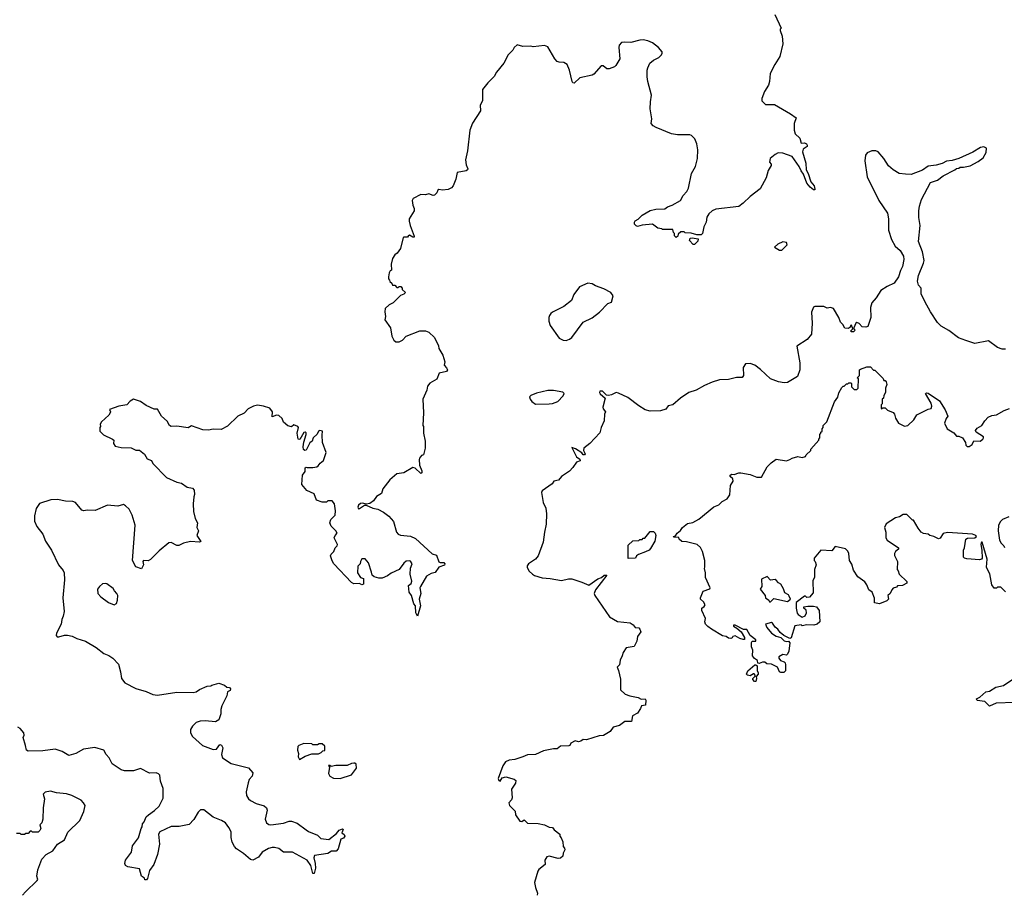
# Model space of a CAD drawing. Extents: x 1980017 to 2252640, y 74400 to 266395.
# Tile 290 of 388: x 2099582 to 2108255, y 246834 to 254539. Entities that reach past the tile are written whole.
import ezdxf

# ---------------------------------------------------------------- set-up
doc = ezdxf.new("R2010")
doc.units = 0

msp = doc.modelspace()

# ---------------------------------------------------------------- linework, layer by layer
at = {"layer": '0CON20XD'}
for points in [[(2106233.3, 254585), (2106290, 254465), (2106280, 254455), (2106280, 254445), (2106296.7, 254395), (2106302.5, 254325), (2106276.7, 254215), (2106232.5, 254145), (2106192.5, 254065), (2106187.5, 253995), (2106177, 253963), (2106143, 253907), (2106120, 253845), (2106120, 253825), (2106152.5, 253792.5), (2106231.7, 253791.7), (2106370.7, 253710.7), (2106420, 253675), (2106403.3, 253625), (2106402.5, 253565), (2106413.3, 253535), (2106454, 253495), (2106465, 253450), (2106495, 253453.3), (2106512.5, 253445), (2106518.8, 253435), (2106518.8, 253421.2), (2106482.7, 253397.3), (2106478, 253375), (2106505.8, 253275), (2106508.8, 253215), (2106527.5, 253185), (2106551.4, 253111.4), (2106580, 253075), (2106587, 253047), (2106585, 253040), (2106575, 253040), (2106545, 253063.3), (2106515, 253098.8), (2106487.1, 253177.1), (2106465, 253207.5), (2106448, 253245), (2106385, 253333.3), (2106305, 253363.8), (2106263.9, 253366.1), (2106235, 253352.5), (2106192.5, 253315), (2106187.5, 253285), (2106202.5, 253265), (2106202.5, 253255), (2106175, 253210), (2106157.5, 253145), (2106105, 253050), (2106015, 252982.5), (2105955, 252922.5), (2105915, 252892.5), (2105715, 252870), (2105680, 252855), (2105650.7, 252829.3), (2105635, 252800), (2105627.5, 252755), (2105607.5, 252715), (2105597.5, 252655), (2105585, 252642.5), (2105547, 252643), (2105495, 252658), (2105445, 252662.5), (2105435, 252670), (2105405, 252670), (2105381.7, 252648.3), (2105378.3, 252631.7), (2105365, 252620), (2105350, 252635), (2105350, 252655), (2105340, 252665), (2105335, 252690), (2105245, 252690), (2105237, 252697), (2105203, 252703), (2105155, 252737.5), (2105065, 252730), (2105025, 252718), (2105012.3, 252722.3), (2104997.8, 252737.8), (2104996.9, 252755), (2105002.6, 252767.4), (2105028.8, 252781.2)], [(2105028.8, 252781.2), (2105063.9, 252816.1), (2105135, 252856.7), (2105185, 252870), (2105265, 252872), (2105288.6, 252891.4), (2105330, 252905), (2105403, 252947), (2105425, 252990), (2105457.5, 253025), (2105472.5, 253055), (2105500, 253185), (2105533.6, 253246.4), (2105553.3, 253315), (2105556.4, 253393.6), (2105546.1, 253446.1), (2105528.3, 253488.3), (2105498.3, 253518.3), (2105485, 253523.3), (2105376.4, 253523.6), (2105323, 253533), (2105189.3, 253589.3), (2105162.5, 253605), (2105143.3, 253625), (2105150, 253665), (2105136.7, 253755), (2105137.5, 253815), (2105146.7, 253875), (2105113.3, 253995), (2105107.5, 254035), (2105110, 254095), (2105113.6, 254116.4), (2105133.6, 254156.4), (2105165, 254182.5), (2105213, 254207), (2105235, 254230), (2105240, 254245), (2105240, 254255), (2105210, 254295), (2105155.7, 254335.7), (2105115, 254354), (2105075, 254361.2), (2105045, 254360), (2104965, 254337.5), (2104905, 254342.5), (2104881.7, 254338.3), (2104863.3, 254315), (2104860, 254295), (2104867.5, 254195), (2104833, 254137), (2104820, 254125), (2104775, 254107.5), (2104755, 254107.5), (2104721.7, 254131.7), (2104705, 254132.5), (2104640.5, 254059.5), (2104625, 254051.2), (2104515, 254026), (2104465, 253981.2), (2104455, 253983.3), (2104448.8, 253995), (2104423.9, 254093.9), (2104403.6, 254143.6), (2104375, 254163.3), (2104335, 254163.8), (2104315, 254171.2), (2104295, 254193.3), (2104235, 254300), (2104205, 254311.2), (2104105, 254301.2), (2104083.6, 254306.4), (2104015, 254303.8), (2103965, 254318), (2103937.5, 254295), (2103925, 254270), (2103885, 254230), (2103846.7, 254155), (2103782.1, 254077.9), (2103761.7, 254038.3), (2103705.7, 253984.3), (2103657.5, 253925), (2103657.5, 253825), (2103637.5, 253785), (2103642, 253735), (2103571.7, 253628.3), (2103545.6, 253565), (2103525.6, 253385), (2103509.4, 253305), (2103515, 253260), (2103530, 253225), (2103527.5, 253215), (2103515, 253206.7), (2103435, 253193.8), (2103423.8, 253135), (2103400.6, 253075), (2103385, 253057.5), (2103355, 253043.3), (2103305, 253036.7), (2103275, 253042.5), (2103265, 253037.5), (2103256.1, 253013.9), (2103235, 252992.5), (2103225, 252990), (2103185, 253004), (2103155, 252996.7), (2103115, 253000), (2103047.5, 252965), (2103040, 252945), (2103043.9, 252903.9), (2103057.5, 252875), (2103056.7, 252855), (2103012.5, 252785), (2103012.5, 252765), (2103021.2, 252725), (2103057.3, 252632.7), (2103055, 252624), (2103045, 252624.3), (2103015, 252641.2), (2103005, 252632.5), (2102997.8, 252622.2), (2102966, 252624), (2102960.9, 252619.1), (2102937, 252523), (2102907.7, 252482.3), (2102885, 252466.7), (2102864.4, 252435), (2102852.9, 252385), (2102857.5, 252332.5), (2102845, 252327.5), (2102835, 252310), (2102830, 252275), (2102830, 252255), (2102840, 252245), (2102841.7, 252231.7), (2102858.3, 252218.3), (2102865, 252200), (2102885, 252200), (2102905, 252180), (2102915, 252180), (2102925, 252190), (2102938.3, 252188.3), (2102950, 252175), (2102951.7, 252161.7), (2102980, 252135), (2102965, 252120), (2102935, 252110), (2102870, 252045), (2102835, 252027.5), (2102800, 251995), (2102796.7, 251965), (2102802.5, 251925), (2102796.7, 251895), (2102847.5, 251825), (2102860.5, 251750.5), (2102876.4, 251716.4), (2102895, 251702.5), (2102925, 251702.5), (2102953, 251717), (2102985, 251750), (2103105, 251797.5), (2103155, 251797.5), (2103185, 251787.5), (2103235, 251740), (2103270, 251665), (2103273, 251643), (2103307.5, 251585), (2103327.5, 251525), (2103320, 251495), (2103342.3, 251472.3), (2103350, 251455), (2103340, 251440), (2103277.5, 251425), (2103256.4, 251373.6), (2103195, 251337.5), (2103175, 251310), (2103167.5, 251275), (2103133.3, 251195), (2103140, 251075), (2103132.5, 250965), (2103137.5, 250955), (2103137.5, 250895), (2103152.5, 250825), (2103152.5, 250765), (2103140, 250705), (2103121.7, 250698.3), (2103103, 250677), (2103100, 250665), (2103103.3, 250615), (2103124.2, 250565), (2103123.6, 250546.4), (2103115, 250542), (2103065, 250586.7), (2103045, 250592.5), (2102965, 250547.5), (2102905, 250537.5), (2102842.5, 250485), (2102780, 250405), (2102767.5, 250365), (2102725, 250337.5), (2102699.5, 250300.5), (2102665, 250277.5), (2102635, 250270), (2102605, 250280), (2102584.1, 250275.9), (2102565, 250262.5), (2102558.8, 250245), (2102565, 250231.2), (2102575, 250232.5), (2102619.3, 250260.7), (2102635, 250263.3), (2102692.5, 250235), (2102735, 250228), (2102785, 250201.1), (2102832.9, 250165), (2102875, 250117.1), (2102899.4, 250025), (2102915, 250005.8), (2102937.4, 249997.4), (2103025, 249988.5), (2103067.4, 249967.4), (2103215, 249833.3), (2103253, 249823), (2103275, 249763.3), (2103285, 249756.7), (2103317, 249757), (2103327.5, 249745), (2103325, 249732.5), (2103275, 249716.7), (2103240.5, 249669.5), (2103205, 249661.2), (2103165, 249636.2), (2103111.4, 249545), (2103107.5, 249535), (2103114.4, 249485), (2103101.4, 249435), (2103111.4, 249375), (2103086.7, 249283.3), (2103070, 249315), (2103067.5, 249375), (2103054.2, 249394.2), (2103032.5, 249465), (2103013.3, 249495), (2103007.5, 249555), (2103029.3, 249570.7), (2103037.1, 249592.9), (2103020, 249655), (2103023.9, 249706.1), (2103038, 249745), (2103025, 249767.5), (2103015, 249772.5), (2102985, 249770), (2102965, 249752.5), (2102924.3, 249695.7), (2102855, 249662.5), (2102821.5, 249638.5), (2102775, 249620), (2102745, 249618.8), (2102705, 249630), (2102686.7, 249645), (2102679.3, 249670.7), (2102653.3, 249755), (2102625, 249788.8), (2102595, 249790), (2102583, 249767), (2102580, 249745), (2102560, 249725), (2102557.5, 249665), (2102583.6, 249623.6), (2102610, 249615), (2102610, 249565), (2102595, 249560), (2102575, 249573.3), (2102525, 249570), (2102505, 249580), (2102350, 249745), (2102333, 249773), (2102320, 249815), (2102325, 249830), (2102350, 249855), (2102360, 249885), (2102377, 249903), (2102380, 249915), (2102352.5, 249975), (2102360, 249995), (2102377.5, 250015), (2102367.5, 250035), (2102325.7, 250075.7), (2102312.5, 250105), (2102322.9, 250137.1), (2102360, 250175), (2102363, 250213), (2102353.6, 250273.6), (2102335, 250300), (2102295, 250300), (2102285, 250290), (2102245, 250287.5), (2102195, 250307.5), (2102175, 250362.5), (2102110.7, 250390.7), (2102067.5, 250445), (2102072.5, 250525), (2102095, 250560), (2102095, 250590), (2102105, 250597.5), (2102115, 250592.5), (2102165, 250593.3), (2102199.5, 250600.5), (2102211.7, 250608.3), (2102227, 250633), (2102257.5, 250655), (2102280, 250725), (2102250, 250815), (2102247.5, 250877.5), (2102250, 250915), (2102225, 250920), (2102215, 250913.3), (2102202, 250888), (2102168.1, 250855), (2102157.1, 250825), (2102138.7, 250811.3), (2102105, 250747.5), (2102093, 250743), (2102083, 250753), (2102080, 250775), (2102083.9, 250816.1), (2102105.7, 250885), (2102105, 250900), (2102095, 250906.7), (2102085, 250902.5), (2102049.3, 250840.7), (2102035, 250842.5), (2102026.7, 250895), (2102036.7, 250945), (2102032.5, 250955), (2101995, 250970), (2101975, 250952.5), (2101942.3, 250962.3), (2101905, 250992.5), (2101893.3, 251025), (2101865, 251052.5), (2101843.6, 251056.4), (2101805, 251040), (2101807.5, 251085), (2101785, 251116.2), (2101730, 251135), (2101675, 251142.9), (2101640, 251135), (2101595, 251111.4), (2101558, 251072), (2101504.2, 251045), (2101412.4, 250957.6), (2101355, 250930), (2101285, 250930.8), (2101245, 250923.1), (2101195, 250927.1), (2101095, 250960.6), (2101065, 250944.3), (2100965, 250957.8), (2100914.6, 250954.6), (2100901.9, 250965), (2100880.9, 251000.9), (2100831.2, 251045), (2100795, 251106.7), (2100765, 251106.7), (2100695, 251141.2), (2100645, 251174), (2100585, 251196), (2100555, 251178), (2100524.3, 251145.7), (2100455, 251135.7), (2100374, 251106), (2100382.5, 251085), (2100380, 251075), (2100367.5, 251055), (2100302.5, 250995), (2100290, 250975), (2100292.5, 250955), (2100287.5, 250945), (2100287.5, 250915), (2100320.7, 250880.7), (2100400, 250845), (2100410, 250835), (2100407.5, 250805), (2100422.5, 250782.5), (2100475, 250771.2), (2100565, 250766.7), (2100605, 250747.5), (2100636.1, 250746.1), (2100681.7, 250711.7), (2100705, 250670), (2100743.3, 250655), (2100755, 250630), (2100875.9, 250505.9), (2100965, 250466), (2101007.5, 250455), (2101058.3, 250421.7), (2101105, 250410.8), (2101120, 250395), (2101121.2, 250355), (2101114.2, 250335), (2101110, 250275), (2101112.5, 250205), (2101127.5, 250145), (2101147.5, 250105), (2101142.5, 250065), (2101157.5, 250035), (2101142.5, 249995), (2101177, 249943), (2101165, 249936.7), (2101085, 249943.3), (2101025, 249927.5), (2100983, 249907), (2100965, 249908), (2100915, 249934), (2100895, 249928.8), (2100810.5, 249859.5), (2100735, 249782.5), (2100713, 249773), (2100673.3, 249775), (2100666.7, 249765), (2100672.5, 249735), (2100655, 249702.5), (2100605, 249720), (2100576, 249775), (2100598.8, 250085), (2100573.8, 250175), (2100545, 250226.2), (2100515, 250256.7), (2100495, 250266.7), (2100445, 250253.8), (2100355, 250263.3), (2100246.1, 250213.9), (2100175, 250216.7), (2100146.4, 250213.6), (2100129.3, 250219.3), (2100072.5, 250285), (2100050, 250295), (2099985, 250296.2), (2099915, 250311.2), (2099855, 250310), (2099755, 250277.5), (2099726.1, 250233.9), (2099710.9, 250169.1), (2099712.6, 250122.6), (2099731.4, 250075), (2099785.5, 250005.5), (2099809.4, 249945), (2099860.6, 249865), (2099922.9, 249735), (2099965, 249686), (2099973.3, 249665), (2099977.5, 249605), (2099960.8, 249445), (2099972.5, 249325), (2099965.6, 249285), (2099952.2, 249255), (2099947.1, 249215), (2099906.7, 249135), (2099903, 249113), (2099913, 249103), (2099925, 249102.5), (2099975, 249116.7), (2100003, 249117), (2100045, 249106.7), (2100086.2, 249086.2), (2100162.5, 249065), (2100255, 249006.7), (2100322.5, 248955), (2100367.7, 248937.7), (2100402.5, 248915), (2100451.7, 248861.7), (2100470, 248795), (2100478, 248735), (2100507, 248697), (2100606.1, 248646.1), (2100695, 248621.2), (2100755, 248593.3), (2100795, 248588.8), (2100966.1, 248616.1), (2101109.3, 248610.7), (2101135, 248617.5), (2101165, 248637.5), (2101233, 248667), (2101265, 248670), (2101273, 248677), (2101335, 248692.5), (2101386.8, 248676.8), (2101405, 248660), (2101430, 248655), (2101438, 248645), (2101435, 248630), (2101411.7, 248618.3), (2101407, 248583), (2101362.5, 248495), (2101353, 248463), (2101352.5, 248425), (2101335, 248370), (2101305, 248352.5), (2101215, 248361.2), (2101170.8, 248359.2)], [(2108025, 253290), (2108067.7, 253322.3), (2108095, 253370), (2108097, 253407), (2108075, 253420), (2108045, 253412.5), (2107976.7, 253373.3), (2107855, 253317.5), (2107795, 253297.5), (2107745, 253292.5), (2107707, 253273), (2107655, 253257.5), (2107585, 253247.5), (2107535, 253213.3), (2107435, 253176.7), (2107385, 253177.5), (2107330, 253185), (2107275, 253216.7), (2107235, 253252.5), (2107195, 253317.5), (2107143.6, 253373.6), (2107123, 253383), (2107087, 253383), (2107047.5, 253365), (2107032.5, 253345), (2107027.5, 253295), (2107047.5, 253155), (2107148.8, 252945), (2107225.7, 252835), (2107234, 252785), (2107236, 252685), (2107262.3, 252602.3), (2107293.9, 252543.9), (2107337.5, 252505), (2107365.9, 252455.9), (2107368.8, 252425), (2107358.8, 252365), (2107340.5, 252329.5), (2107323.3, 252275), (2107285, 252217.5), (2107221.7, 252188.3), (2107167, 252153), (2107125, 252087.5), (2107086.7, 252045), (2107076.7, 252005), (2107080, 251915), (2107053, 251837), (2107035, 251830), (2107003.6, 251833.6), (2106975, 251863.8), (2106955, 251870), (2106946.7, 251865), (2106930, 251825), (2106930, 251815), (2106940, 251805), (2106925, 251790), (2106905, 251790), (2106901.7, 251798.3), (2106920, 251815), (2106908.3, 251848.3), (2106900, 251845), (2106898.3, 251831.7), (2106881.7, 251818.3), (2106850.7, 251820.7), (2106832.5, 251855), (2106812.5, 251875), (2106796.1, 251916.1), (2106750, 251995), (2106725, 252002.5), (2106695, 251997.5), (2106665, 252013.3), (2106585, 252012.5), (2106573, 252007), (2106557, 251963), (2106563.3, 251865), (2106555, 251770), (2106517.7, 251722.3), (2106427, 251663), (2106453.6, 251516.4), (2106453.3, 251455), (2106433, 251397), (2106345, 251342.5), (2106315, 251340), (2106265, 251347.5), (2106193.9, 251373.9), (2106108.3, 251458.3), (2106057.5, 251495), (2106015, 251508.8), (2105975, 251506.7), (2105953.3, 251475), (2105957.5, 251405), (2105945, 251387.5), (2105895, 251386.7), (2105825, 251370), (2105745, 251366.2), (2105680, 251345), (2105613.3, 251316.7), (2105540, 251275), (2105476.4, 251253.6), (2105402.5, 251205), (2105335, 251146), (2105294.2, 251135.8), (2105272.7, 251107.3), (2105225, 251094), (2105135, 251090), (2105092.3, 251102.3), (2105035.9, 251135.9), (2104939.7, 251209.7), (2104855, 251250), (2104835, 251253.8), (2104795, 251233.3), (2104767, 251227), (2104751.7, 251231.7), (2104715.9, 251265.9), (2104693.3, 251265), (2104690, 251255), (2104695, 251242.5), (2104740, 251205), (2104718.8, 251125), (2104721.2, 251111.2), (2104742.5, 251085), (2104733.3, 251065), (2104730, 251005), (2104703.6, 250946.4), (2104690.7, 250899.3), (2104603.3, 250806.7), (2104550, 250765), (2104547.5, 250745), (2104563.3, 250715), (2104557.5, 250705), (2104545, 250706.2), (2104532, 250722), (2104478.3, 250758.3), (2104445, 250770), (2104485, 250686.7), (2104515, 250668.8), (2104518.3, 250651.7), (2104485, 250640), (2104455, 250592.5), (2104425, 250562.5), (2104355, 250513.8), (2104327.1, 250482.9), (2104286.2, 250475), (2104271.4, 250448.6), (2104185, 250387.5), (2104176.7, 250375), (2104192.5, 250285), (2104216.1, 250236.1), (2104223.3, 250185), (2104220, 250095), (2104203.8, 250025), (2104193.9, 249936.1), (2104150, 249815), (2104125, 249786.7), (2104063.6, 249746.4), (2104053, 249727), (2104053, 249713), (2104070.7, 249680.7), (2104097.5, 249655), (2104115, 249643.3), (2104185, 249621.2), (2104255, 249616.2), (2104355, 249598.8), (2104415, 249612.5), (2104445, 249612.5), (2104533.9, 249583.9), (2104595, 249556.2), (2104675, 249612.5), (2104705.6, 249624.4), (2104728.8, 249645), (2104752.5, 249645), (2104653.6, 249515), (2104642, 249485), (2104646.7, 249465), (2104777.7, 249277.7), (2104846.1, 249236.1), (2104960, 249225), (2104986.4, 249206.4), (2105003.3, 249183.3), (2105035, 249180), (2105045, 249170), (2105052.5, 249145), (2105024.1, 249105.9), (2105016.4, 249063.6), (2104995, 249017.5), (2104925, 249003.8), (2104896.2, 248965), (2104890, 248935), (2104872, 248898), (2104863.9, 248856.1), (2104843.3, 248835), (2104857.1, 248805), (2104875, 248730), (2104873.8, 248635), (2104915, 248596), (2104955, 248582), (2105028.8, 248568.8), (2105055, 248553.3), (2105090, 248555), (2105097.5, 248545), (2105095, 248500), (2105060, 248495), (2105050.7, 248469.3), (2105025, 248430), (2104980, 248405), (2104970, 248355), (2104913.3, 248356.7), (2104865, 248320), (2104810, 248305), (2104783, 248267), (2104725, 248233.8), (2104685, 248228.8), (2104575, 248193.3), (2104545, 248197.5), (2104525, 248182.5), (2104505, 248177.5), (2104473.6, 248186.4), (2104437.5, 248165), (2104427.5, 248145), (2104418.8, 248141.2), (2104345, 248137.5), (2104315, 248116.7), (2104285, 248116.2), (2104195, 248097.5), (2104125, 248064.4), (2104055, 248062.5), (2104015, 248044), (2103942.5, 248022.5), (2103893.6, 248016.4), (2103860.5, 247999.5), (2103836.7, 247965), (2103796.7, 247855), (2103802.5, 247835), (2103815, 247830), (2103830.7, 247859.3), (2103865, 247867.5), (2103937, 247847), (2103953.3, 247835), (2103948.3, 247811.7), (2103915, 247760), (2103919.2, 247685), (2103913.8, 247665), (2103890.8, 247639.2), (2103895.8, 247615.8), (2103947.5, 247565), (2103950, 247535), (2103987.5, 247477.5), (2104005, 247475.6), (2104025, 247491.2), (2104055, 247460), (2104148, 247458), (2104205, 247445.8), (2104245, 247426), (2104275, 247422.5), (2104290.5, 247400.5), (2104340, 247365), (2104340, 247345), (2104352.5, 247332.5), (2104366.4, 247296.4), (2104370, 247255), (2104381.7, 247241.7), (2104382.5, 247225), (2104368.8, 247195), (2104365, 247170), (2104345, 247152.5), (2104325, 247150), (2104245, 247170.8), (2104225, 247164), (2104208.5, 247135), (2104210, 247095), (2104155, 247053.8), (2104145, 247037.5), (2104116.4, 246936.4), (2104126, 246895), (2104143.3, 246845), (2104140, 246825)], [(2108265, 251636.7), (2108235, 251636.2), (2108195, 251652), (2108115, 251710.8), (2107995, 251686.2), (2107916.7, 251713.3), (2107852.5, 251735), (2107765, 251801.2), (2107699.3, 251839.3), (2107665, 251872.5), (2107603.3, 251965), (2107553.3, 252055), (2107523.3, 252125), (2107521.2, 252175), (2107499.4, 252199.4), (2107491.4, 252235), (2107499.4, 252285), (2107544.3, 252395), (2107548.6, 252418.6), (2107533.3, 252495), (2107498.8, 252585), (2107513.3, 252725), (2107503.3, 252795), (2107502.5, 252855), (2107507.5, 252895), (2107526.7, 252955), (2107605.9, 253104.1), (2107666.1, 253123.9), (2107716.4, 253163.6), (2107820, 253215), (2107833, 253227), (2107855, 253230), (2107865, 253240), (2107895, 253240), (2107955, 253252.5), (2108025, 253290)], [(2105525, 252560), (2105515, 252560), (2105482.5, 252595), (2105486.7, 252613.3), (2105505, 252618), (2105558, 252608), (2105555, 252586.7), (2105525, 252560)], [(2106275, 252507.5), (2106295, 252510), (2106342.5, 252555), (2106335, 252577.5), (2106305, 252582.5), (2106259.3, 252560.7), (2106230, 252535), (2106275, 252507.5)], [(2104395, 251713.8), (2104425.7, 251724.3), (2104445, 251740), (2104546, 251874), (2104625, 251911.2), (2104688.3, 251961.7), (2104761.2, 252038.8), (2104795, 252050), (2104810, 252105), (2104790, 252135), (2104726.8, 252166.8), (2104653.3, 252193.3), (2104625, 252212.9), (2104585, 252218), (2104512, 252185), (2104462.5, 252117.5), (2104442.5, 252065), (2104375, 252013.3), (2104275, 251962.5), (2104260.7, 251949.3), (2104247.5, 251932.5), (2104243.3, 251915), (2104243.9, 251883.9), (2104254.1, 251844.1), (2104332.5, 251732.5), (2104370, 251715), (2104395, 251713.8)], [(2108265, 249500), (2108225, 249540), (2108195, 249540), (2108185, 249530), (2108165, 249530), (2108145, 249560), (2108126.1, 249656.1), (2108111.2, 249685), (2108098.8, 249715), (2108104.2, 249785.8), (2108060, 249935), (2108053.9, 249936.1), (2108046.7, 249915), (2108056, 249866), (2108058.8, 249795), (2108052.5, 249785), (2108035, 249780.8), (2107925, 249789.4), (2107903.8, 249793.8), (2107894.4, 249805), (2107894.4, 249865), (2107902.9, 249885), (2107915, 249962.5), (2107929.3, 249970.7), (2107995.8, 249974.2), (2108008.8, 249985), (2108005, 249995.8), (2107975, 250007.9), (2107755, 250022.3), (2107717.4, 250012.6), (2107689.5, 249970.5), (2107675, 249966.7), (2107635, 249987.5), (2107600, 249995), (2107585, 250007.5), (2107543, 250013), (2107523.6, 250023.6), (2107495, 250060), (2107455, 250130), (2107445, 250130), (2107395, 250180), (2107365, 250180), (2107331.7, 250158.3), (2107295, 250150), (2107213.6, 250096.4), (2107200, 250065), (2107212.5, 250025), (2107212.5, 249975), (2107222.5, 249955), (2107322.5, 249885), (2107322.5, 249875), (2107297.5, 249855), (2107287.5, 249835), (2107288.3, 249818.3), (2107300, 249795), (2107312.5, 249765), (2107310, 249695), (2107320, 249685), (2107330, 249655), (2107395, 249590), (2107397.5, 249575), (2107357, 249553), (2107315, 249550), (2107305, 249540), (2107275, 249530), (2107263, 249517), (2107250, 249485), (2107230, 249465), (2107235, 249432.5), (2107220.7, 249419.3), (2107155, 249392.5), (2107111.7, 249401.7), (2107111.7, 249441.7), (2107090, 249495), (2107062.5, 249515), (2107045, 249560), (2107026.4, 249586.4), (2106965, 249630), (2106925, 249690), (2106911.7, 249741.7), (2106892.5, 249775), (2106886.7, 249835), (2106876.1, 249856.1), (2106855, 249877.5), (2106765, 249897.5), (2106735, 249860), (2106640, 249865), (2106580, 249795), (2106580, 249775), (2106590, 249765), (2106597.5, 249735), (2106582.5, 249695), (2106583, 249627), (2106568.8, 249595), (2106571.7, 249488.3), (2106538.3, 249451.7), (2106515, 249450), (2106505, 249460), (2106495, 249460), (2106420, 249405), (2106420, 249355), (2106430.5, 249310.5), (2106438, 249298), (2106475, 249276.7), (2106502, 249288), (2106512.5, 249315), (2106508, 249338), (2106490, 249355), (2106490, 249365), (2106525, 249372.5), (2106575, 249372.5), (2106600, 249365), (2106623, 249333), (2106630, 249235), (2106605, 249213.3), (2106575.9, 249204.1), (2106515, 249208.8), (2106475, 249200), (2106465, 249207.5), (2106410.8, 249199.2), (2106375.9, 249094.1), (2106365, 249087.5), (2106312.5, 249115), (2106281.7, 249141.7), (2106259.5, 249169.5), (2106235, 249187.5), (2106213.6, 249223.6), (2106205, 249227.5), (2106150, 249215), (2106164.3, 249184.3), (2106203.6, 249133.6), (2106245, 249108.8), (2106285, 249096.7), (2106315, 249066.2), (2106335, 249060), (2106355, 249062.5), (2106365, 249050), (2106356.7, 248975), (2106345, 248950), (2106335, 248940), (2106305, 248947.5), (2106267.5, 248925), (2106267.5, 248915), (2106283.3, 248895), (2106315, 248883.3), (2106323.9, 248873.9), (2106328.8, 248855), (2106326.7, 248803.3), (2106311.7, 248788.3), (2106287, 248787), (2106275, 248792.5), (2106255.7, 248835.7), (2106205, 248860), (2106163.6, 248863.6), (2106145, 248880), (2106125, 248880), (2106095, 248867.5), (2106085, 248870), (2106080, 248895), (2106055, 248912.5), (2106037.5, 248935), (2106040, 248985), (2106026.7, 249015), (2106027, 249053), (2106032.5, 249065), (2106066.7, 249063.3), (2106067.5, 249075), (2106015, 249112.5), (2105985.6, 249165.6), (2105957.5, 249167.5), (2105885, 249206.2), (2105870, 249205), (2105870, 249195), (2105898.8, 249178.8), (2105936, 249146), (2105965, 249097.5), (2105965, 249080), (2105955, 249077.5), (2105925, 249086.2), (2105885, 249110), (2105863.9, 249106.1), (2105856.7, 249093.3), (2105845, 249087.5), (2105825, 249090), (2105805, 249103.8), (2105771.7, 249111.7), (2105675, 249170), (2105641.9, 249191.9), (2105621.4, 249215), (2105616, 249235), (2105623.3, 249265), (2105590, 249335), (2105590, 249355), (2105611.7, 249368.3), (2105618.8, 249385), (2105605, 249410), (2105577.5, 249435), (2105577.5, 249445), (2105602.5, 249505), (2105660, 249525), (2105663.3, 249535), (2105622.5, 249625), (2105623.3, 249665), (2105612.5, 249705), (2105617.5, 249715), (2105617.5, 249775), (2105597.5, 249855), (2105579.3, 249889.3), (2105550, 249915), (2105455, 249940), (2105413, 249943), (2105391.7, 249961.7), (2105388.3, 249978.3), (2105345, 249980), (2105340, 249985), (2105358.3, 249991.7), (2105372.5, 250015), (2105401.7, 250038.3), (2105421.2, 250065), (2105465, 250100), (2105511.7, 250108.3), (2105565, 250140), (2105695, 250247.5), (2105740, 250265), (2105770, 250295), (2105813, 250317), (2105836.4, 250353.6), (2105843.3, 250435), (2105866.7, 250475), (2105863.3, 250495), (2105838.8, 250515), (2105839.2, 250525), (2105853.3, 250535), (2105875, 250532), (2105915, 250546.7), (2105935, 250547.5), (2106015, 250532.5), (2106075, 250507.5), (2106115, 250510), (2106165, 250600), (2106200, 250635), (2106245, 250667.5), (2106335, 250652.5), (2106366.7, 250663.3), (2106385, 250677.5), (2106435, 250690), (2106475, 250682.5), (2106505, 250690), (2106510, 250705), (2106550, 250745), (2106550, 250755), (2106620, 250835), (2106620, 250845), (2106630, 250855), (2106630, 250885), (2106640, 250895), (2106640, 250905), (2106650, 250915), (2106650, 250935), (2106660, 250945), (2106660, 250965), (2106690, 250995), (2106758.3, 251171.7), (2106787, 251213), (2106798.3, 251251.7), (2106825, 251300), (2106835, 251310), (2106845, 251310), (2106865, 251330), (2106875, 251330), (2106885, 251340), (2106905, 251340), (2106910, 251335), (2106910, 251305), (2106931.7, 251281.7), (2106955, 251280), (2106968.3, 251291.7), (2106970, 251375), (2106960, 251385), (2106980, 251405), (2106980, 251455), (2106988.3, 251461.7), (2107045, 251480), (2107075, 251480), (2107101.7, 251451.7), (2107115, 251450), (2107158.3, 251408.3), (2107188.3, 251378.3), (2107195, 251360), (2107205, 251360), (2107215, 251350), (2107220, 251325), (2107208.3, 251291.7), (2107207.5, 251255), (2107193, 251227), (2107190, 251205), (2107180, 251195), (2107180, 251155), (2107170, 251145), (2107170, 251115), (2107175, 251110), (2107185, 251120), (2107205, 251120), (2107225, 251100), (2107275, 251077.5), (2107287.5, 251065), (2107295, 251030), (2107323.6, 250983.6), (2107375, 250957.5), (2107405, 250962.5), (2107457.5, 251015), (2107485, 251057.5), (2107583, 251107), (2107610, 251115), (2107617.5, 251135), (2107611.7, 251161.7), (2107560, 251245), (2107568.3, 251251.7), (2107585, 251250), (2107685, 251180), (2107735, 251102.5), (2107757.5, 251045), (2107743.3, 251026.7), (2107727.5, 250985), (2107752.5, 250935), (2107809.3, 250899.3), (2107835, 250870), (2107855, 250870), (2107886.4, 250856.4), (2107912.5, 250815), (2107915, 250790), (2107928.3, 250778.3), (2107945, 250777.5), (2107973, 250797), (2107985, 250827.5), (2108043, 250827), (2108066.7, 250845), (2108072.5, 250855), (2108070, 250865), (2108007.5, 250905), (2108000.7, 250919.3), (2108015, 250940), (2108056.4, 250963.6), (2108083.6, 251006.4), (2108113.6, 251036.4), (2108145, 251052.5), (2108185, 251057.5), (2108253.3, 251096.7), (2108300, 251115)], [(2104125, 251152), (2104245, 251153.8), (2104275, 251156.7), (2104322.5, 251175), (2104370, 251225), (2104377.5, 251245), (2104365, 251257.5), (2104285, 251273.3), (2104235, 251271.2), (2104135, 251247.5), (2104085, 251227.5), (2104073, 251217), (2104078.8, 251195), (2104094.2, 251175), (2104125, 251152)], [(2108295, 250160), (2108240, 250135), (2108220.7, 250119.3), (2108202.5, 250085), (2108200, 250035), (2108213.6, 249953.6), (2108227, 249927), (2108250, 249905), (2108255, 249890)], [(2104941.7, 249791.7), (2104941.7, 249908.3), (2104981.7, 249948.3), (2105035, 249950), (2105045, 249960), (2105065, 249960), (2105075, 249970), (2105088.3, 249971.7), (2105135, 250030), (2105165, 250030), (2105178.8, 250015), (2105185.9, 249994.1), (2105175.9, 249944.1), (2105138.8, 249881.2), (2105125, 249866.7), (2105095, 249851.2), (2105031.7, 249828.3), (2105014, 249816), (2105005, 249793.8), (2104941.7, 249791.7)], [(2106195, 249410), (2106225, 249440), (2106345, 249412.5), (2106370, 249435), (2106360.7, 249460.7), (2106353, 249473), (2106320.7, 249490.7), (2106310, 249525), (2106287.5, 249565), (2106267, 249577), (2106245, 249602.5), (2106235, 249607.5), (2106195, 249602.5), (2106165, 249632.5), (2106115, 249610), (2106120, 249545), (2106103, 249523), (2106147, 249467), (2106150, 249445), (2106180, 249425), (2106185, 249410), (2106195, 249410)], [(2100415, 249384.2), (2100433.8, 249395), (2100442.9, 249425), (2100445.6, 249465.6), (2100438.8, 249485), (2100416.2, 249506.2), (2100405, 249526.7), (2100348.3, 249568.3), (2100335, 249573.3), (2100311.7, 249568.3), (2100283.6, 249546.4), (2100268.3, 249521.7), (2100270, 249485), (2100295.8, 249455.8), (2100363.3, 249405), (2100415, 249384.2)], [(2106065, 248710), (2106055, 248710), (2106040, 248725), (2106040, 248735), (2106060, 248755), (2106060, 248765), (2106050, 248775), (2106045, 248777.5), (2106015, 248760), (2105993, 248763), (2105982.5, 248772.5), (2105995, 248802.5), (2106056.4, 248856.4), (2106066.7, 248856.7), (2106076.7, 248846.7), (2106076.4, 248806.4), (2106086.7, 248785), (2106086.2, 248773.8), (2106068.3, 248751.7), (2106072.5, 248735), (2106065, 248710)], [(2108345, 248523.8), (2108181.7, 248518.3), (2108125, 248490), (2108082, 248532), (2108015, 248542.5), (2108010, 248555), (2108039.3, 248570.7), (2108091.7, 248618.3), (2108125, 248623.3), (2108181.3, 248658.7), (2108246.2, 248673.8), (2108338.8, 248735)], [(2101170.8, 248359.2), (2101135, 248346.7), (2101102.5, 248315), (2101087.5, 248285), (2101086.7, 248255), (2101103.3, 248225), (2101193.4, 248143.4), (2101285, 248108.8), (2101315, 248112.5), (2101345, 248152.5), (2101358.3, 248148.3), (2101370, 248125), (2101358.8, 248065), (2101366.7, 248035), (2101445.7, 247985.7), (2101597.9, 247947.9), (2101636.2, 247905), (2101628.8, 247875), (2101603.8, 247845), (2101593, 247817), (2101576.4, 247736.4), (2101578.8, 247705), (2101596.2, 247675), (2101615, 247658.8), (2101665, 247633.8), (2101733.9, 247613.9), (2101756.7, 247595), (2101761.2, 247575), (2101742.5, 247495), (2101755, 247464), (2101775, 247449.4), (2101795, 247446.7), (2101905, 247459.6), (2101955, 247478.6), (2101975, 247477.5), (2102025, 247460), (2102105, 247401.2), (2102125, 247386), (2102205, 247354), (2102235, 247326.2), (2102305, 247317.5), (2102371.7, 247368.3), (2102395, 247400), (2102425, 247410), (2102430, 247405), (2102420, 247375), (2102440, 247360), (2102446.4, 247346.4), (2102435, 247327.5), (2102411.7, 247318.3), (2102387.5, 247235), (2102368, 247215), (2102326.9, 247213.1), (2102295, 247192.9), (2102177.5, 247175), (2102173.8, 247156.2), (2102185.7, 247105), (2102186.9, 247065), (2102175, 247017.5), (2102165, 247017.5), (2102147.3, 247087.3), (2102114.5, 247134.5), (2101985, 247204.3), (2101905.9, 247205.9), (2101865, 247237.5), (2101827, 247247), (2101804.5, 247245.5), (2101773.2, 247236.8), (2101716.7, 247205), (2101685, 247161.2), (2101635, 247134.2), (2101615, 247140.8), (2101553.6, 247193.6), (2101492.5, 247235), (2101474.6, 247254.6), (2101453.6, 247293.6), (2101445.4, 247335), (2101444.5, 247384.5), (2101425, 247423.3), (2101395, 247462.5), (2101360, 247485), (2101285, 247513.3), (2101205, 247576.7), (2101175, 247576.7), (2101155, 247557.5), (2101115, 247492.5), (2101075, 247450), (2100987.7, 247432.3), (2100915, 247432), (2100815, 247383.3), (2100803, 247363), (2100812.5, 247275), (2100796.4, 247183.6), (2100762.5, 247095), (2100726.1, 247043.9), (2100707, 246973), (2100698.3, 246961.7), (2100685, 246960), (2100680, 246975), (2100653.3, 246995), (2100638.3, 247058.3), (2100535, 247076.7), (2100515, 247087.5), (2100507.5, 247105), (2100513.3, 247135), (2100566.2, 247205), (2100575, 247260), (2100627.7, 247332.3), (2100652.5, 247415), (2100661.7, 247428.3), (2100663.3, 247455), (2100678.3, 247471.7), (2100696.9, 247515), (2100715.7, 247535), (2100768.8, 247571.2), (2100808.9, 247611.1), (2100845, 247680), (2100844.3, 247765), (2100820.9, 247830.9), (2100815, 247882.5), (2100805, 247896), (2100785, 247903.8), (2100725, 247900), (2100645, 247943.3), (2100585, 247921.2), (2100505, 247922), (2100475, 247930), (2100395, 247982), (2100370, 248035), (2100344.7, 248064.7), (2100322.5, 248105), (2100245, 248126.2), (2100145, 248111.2), (2100075, 248074), (2100015, 248058), (2099955, 248092), (2099895, 248113.8), (2099785, 248098), (2099655, 248096.2), (2099642.9, 248105), (2099632.5, 248145), (2099613.3, 248215), (2099620, 248235), (2099617.5, 248255), (2099585, 248293.3), (2099566.1, 248306.1)], [(2102045, 248022.5), (2102095, 248050), (2102155, 248070), (2102215, 248072.5), (2102238.3, 248081.7), (2102251.7, 248098.3), (2102268.3, 248101.7), (2102268.3, 248138.3), (2102245, 248160), (2102218.3, 248158.3), (2102205, 248150), (2102165, 248150), (2102155, 248160), (2102085, 248162.5), (2102040, 248145), (2102032.5, 248135), (2102030, 248105), (2102037.5, 248075), (2102033.6, 248043.6), (2102045, 248022.5)], [(2102405, 247853.3), (2102505, 247887.5), (2102547.5, 247945), (2102545, 247980), (2102535, 247990), (2102525, 247990), (2102505, 247987.5), (2102465, 247967.5), (2102365, 247967.5), (2102325, 247960), (2102315, 247970), (2102301.7, 247968.3), (2102310, 247955), (2102303, 247897), (2102313.3, 247875), (2102345, 247856.2), (2102405, 247853.3)], [(2099606.9, 246825), (2099633.9, 246856.1), (2099735.8, 246955), (2099740, 246965), (2099732.5, 246995), (2099741.7, 247048.3), (2099777.9, 247142.1), (2099815, 247183.8), (2099875, 247217.5), (2099913.3, 247275), (2099975, 247313.3), (2100005, 247380), (2100110, 247485), (2100147, 247563), (2100157.5, 247615), (2100145, 247640), (2100123, 247663), (2100040, 247705), (2099995, 247720), (2099907, 247727), (2099853, 247743), (2099805, 247733.3), (2099787.5, 247715), (2099800, 247675), (2099787.5, 247595), (2099786.7, 247495), (2099777, 247463), (2099760, 247445), (2099767, 247413), (2099760, 247395), (2099745, 247380), (2099695, 247380), (2099685, 247390), (2099675, 247390), (2099655, 247370), (2099635, 247370), (2099625, 247360), (2099595, 247360), (2099585, 247370), (2099555, 247370)]]:
    msp.add_lwpolyline(points, dxfattribs=at)

doc.saveas('drawing.dxf')
